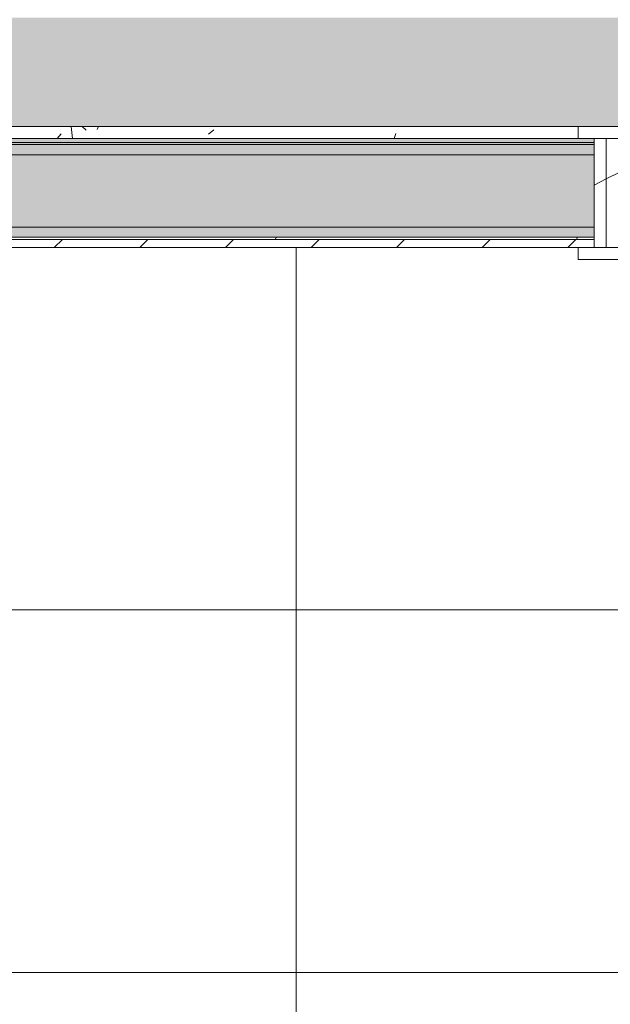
# Model space of a CAD drawing. Header units: millimetres. Extents: x 5980700 to 6194397, y -12939 to 2351883.
# Tile 462 of 587: x 6098544 to 6099276, y -2845 to -1623. Entities that reach past the tile are written whole.
import ezdxf

# ---------------------------------------------------------------- set-up
doc = ezdxf.new("R2010")
doc.units = ezdxf.units.MM
for name, color, linetype, lineweight in [('A-DOOR', 31, 'Continuous', 9), ('A-DOOR-OPNG', 31, 'Continuous', 9), ('A-FLOR-PATT', 8, 'Continuous', 18), ('A-WALL', 113, 'Continuous', 18), ('A-WALL-PATT', 111, 'Continuous', 25)]:
    doc.layers.add(name, color=color, linetype=linetype, lineweight=lineweight)
pattern_1 = [(49.99999999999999, (0, 0), (182.184668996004, -15.93908553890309), [19.05, -209.55]), (355, (0, 0), (-35.24242749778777, 191.0566080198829), [15.24, -167.64]), (100.451, (15.182, -1.328), (146.9425016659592, 175.1166878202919), [16.19, -178.09]), (46.184, (0, 50.8), (271.0788941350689, -42.04327417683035), [28.575, -314.325]), (96.636, (22.59, 47.297), (237.4025071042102, 247.4272132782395), [24.285, -267.135]), (351.184, (0, 50.8), (237.404605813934, 247.4251178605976), [22.86, -251.46]), (21, (25.4, 38.1), (151.6148798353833, -102.2655185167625), [19.05, -209.55]), (326, (25.4, 38.1), (61.80235996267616, 184.1877424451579), [15.24, -167.64]), (71.45100000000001, (38.035, 29.578), (213.4170626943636, 81.92136778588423), [16.19, -178.09]), (37.50000000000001, (0, 0), (3.08832282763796, 84.55507579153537), [8.382, -157.226, 8.382, -161.798, -168.275]), (37.50000000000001, (0, 0), (3.08832282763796, 84.55507579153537), [-335.788, 8.382, -159.893]), (7.499999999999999, (0, 0), (66.81943811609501, 100.1807470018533), [8.382, -88.646, 8.382, -153.416, -64.135]), (7.499999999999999, (0, 0), (66.81943811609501, 100.1807470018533), [-258.826, 8.382, -55.753]), (327.5, (-56.642, 0), (135.5904877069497, -5.7289126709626), [8.382, -55.118, 8.382, -189.738, -262.89]), (327.5, (-56.642, 0), (135.5904877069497, -5.7289126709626), [-261.62, 8.382, -254.508]), (317.5, (-82.042, 0), (148.1288864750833, 25.42676126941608), [8.382, -74.168, 8.382, -123.19, -186.69]), (317.5, (-82.042, 0), (148.1288864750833, 25.42676126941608), [-214.122, 8.382, -178.308])]
pattern_2 = [(36.87, (7324.785, -2254.841), (-1249.498511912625, -833.0022321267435), [208.25, -1874.25]), (26.565, (7074.885, -2129.891), (416.5006794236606, 416.5003825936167), [465.661, -465.661]), (18.435, (7074.885, -1921.641), (832.9995359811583, 416.5008561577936), [263.418, -1053.671])]

# ---------------------------------------------------------------- blocks, each defined once
blk = doc.blocks.new('FX-ESQ-INT_PORTA_VISOR-1FL - 92x210cm_100x215cm-1FL-MAD-3_0cmFolha_Maçaneta 01-4268320-PLANTA DE CAIMENTO DE PISOS - 1 PAV_')
at = {"layer": 'A-DOOR', "lineweight": 5}
h = blk.add_hatch(dxfattribs=at)
h.set_pattern_fill('FP_241', color=256, style=0, pattern_type=2)
h.set_pattern_definition(pattern_2)
h.paths.add_polyline_path([(484.9999999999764, 67.50000000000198), (459.9999999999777, 67.50000000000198), (459.999999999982, 37.50000000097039), (449.9999999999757, 37.50000000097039), (449.9999999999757, -67.50000000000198), (484.9999999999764, -67.50000000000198), (484.9999999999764, 57.49999999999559)])
h.paths.add_polyline_path([(-470.0000000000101, 67.50000000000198), (-485.0000000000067, 67.50000000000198), (-485.0000000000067, -67.50000000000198), (-450.0000000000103, -67.50000000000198), (-450.0000000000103, 37.50000000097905), (-460.0000000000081, 37.50000000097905), (-460.0000000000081, 67.50000000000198), (-468.8904034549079, 67.50000000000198)])
at = {"layer": 'A-DOOR-OPNG', "lineweight": 5}
h = blk.add_hatch(dxfattribs=at)
h.set_pattern_fill('FP_241', color=256, style=0, pattern_type=2)
h.set_pattern_definition(pattern_2)
h.paths.add_polyline_path([(499.9999999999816, 67.50000000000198), (484.9999999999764, 67.50000000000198), (484.9999999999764, -67.50000000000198), (499.9999841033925, -67.50000000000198), (499.9999999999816, 57.49999999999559)])
h.paths.add_polyline_path([(-485.0000000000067, 67.50000000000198), (-499.9999999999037, 67.50000000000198), (-500.0000000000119, -67.50000000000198), (-485.0000000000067, -67.50000000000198), (-485.0000000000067, 56.07449794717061)])
at = {"layer": 'A-DOOR', "color": 250, "lineweight": 5}
for p, q in [((-430.0000000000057, 987.5000000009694), (-460.0000000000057, 987.5000000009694)), ((-460.0000000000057, 987.5000000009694), (-460.0000000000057, 67.5000000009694)), ((-430.0000000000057, 67.5000000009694), (-430.0000000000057, 987.5000000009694)), ((-460.0000000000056, 907.500000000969), (-460.0000000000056, 947.5000000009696)), ((-430.0000000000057, 947.5000000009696), (-430.0000000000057, 907.500000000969)), ((-470.0000000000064, 82.50000000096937), (-520.0000000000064, 82.50000000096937)), ((-520.0000000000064, 82.50000000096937), (-520.0000000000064, 67.5000000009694)), ((-470.0000000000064, 67.5000000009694), (-470.0000000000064, 82.50000000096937)), ((519.9999999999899, 82.50000000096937), (469.9999999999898, 82.50000000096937)), ((469.9999999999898, 82.50000000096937), (469.9999999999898, 67.5000000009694)), ((519.9999999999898, 67.5000000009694), (519.9999999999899, 82.50000000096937)), ((-520.0000000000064, 67.5000000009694), (-470.0000000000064, 67.5000000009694)), ((-485.0000000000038, 67.50000000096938), (-500.0000000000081, 67.50000000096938)), ((-500.0000000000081, 67.50000000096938), (-500.0000000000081, -67.49999999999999)), ((-485.0000000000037, -67.5), (-485.0000000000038, 67.50000000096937)), ((-460.0000000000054, 67.500000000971), (-485.0000000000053, 67.50000000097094)), ((-485.0000000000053, 67.50000000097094), (-485.0000000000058, -67.4999999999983)), ((-460.0000000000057, 67.5000000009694), (-430.0000000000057, 67.5000000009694)), ((-460.0000000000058, 37.5000000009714), (-460.0000000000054, 67.500000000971)), ((484.9999999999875, 67.5000000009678), (459.9999999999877, 67.50000000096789)), ((459.9999999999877, 67.50000000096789), (459.9999999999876, 37.50000000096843)), ((469.9999999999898, 67.5000000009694), (519.9999999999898, 67.5000000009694)), ((499.9999999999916, 67.50000000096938), (484.9999999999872, 67.50000000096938)), ((484.9999999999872, 67.50000000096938), (484.9999999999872, -67.49999999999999)), ((484.9999999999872, -67.50000000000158), (484.9999999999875, 67.5000000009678)), ((499.9999999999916, -67.5), (499.9999999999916, 67.50000000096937)), ((-450.0000000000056, 37.5000000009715), (-460.0000000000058, 37.5000000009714)), ((-450.0000000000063, -67.49999999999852), (-450.0000000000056, 37.5000000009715)), ((459.9999999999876, 37.50000000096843), (449.9999999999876, 37.50000000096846)), ((449.9999999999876, 37.50000000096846), (449.9999999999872, -67.50000000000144)), ((-470.0000000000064, -67.50000000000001), (-520.0000000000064, -67.50000000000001)), ((-520.0000000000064, -67.50000000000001), (-520.0000000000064, -82.50000000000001)), ((-500.0000000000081, -67.5), (-485.0000000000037, -67.5)), ((-485.0000000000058, -67.4999999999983), (-450.0000000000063, -67.49999999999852)), ((-470.0000000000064, -82.50000000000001), (-470.0000000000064, -67.50000000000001)), ((449.9999999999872, -67.50000000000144), (484.9999999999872, -67.50000000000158)), ((519.9999999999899, -67.50000000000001), (469.9999999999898, -67.50000000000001)), ((469.9999999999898, -67.50000000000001), (469.9999999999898, -82.50000000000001)), ((484.9999999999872, -67.5), (499.9999999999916, -67.5)), ((519.9999999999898, -82.50000000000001), (519.9999999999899, -67.50000000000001)), ((-520.0000000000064, -82.50000000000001), (-470.0000000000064, -82.50000000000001)), ((469.9999999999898, -82.50000000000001), (519.9999999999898, -82.50000000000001))]:
    blk.add_line(p, q, dxfattribs=at)
at = {"layer": 'A-DOOR', "lineweight": 5}
for p, q in [((-460.0000000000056, 947.5000000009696), (-470.0000000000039, 947.5000000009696)), ((-470.0000000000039, 947.5000000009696), (-470.0000000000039, 937.5000000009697)), ((-420.0000000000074, 947.5000000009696), (-430.0000000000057, 947.5000000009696)), ((-420.0000000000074, 937.5000000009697), (-420.0000000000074, 947.5000000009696)), ((-470.0000000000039, 937.5000000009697), (-509.0050666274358, 937.5000000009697)), ((-509.0050666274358, 937.5000000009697), (-509.005066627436, 807.5000000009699)), ((-380.9949333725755, 937.5000000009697), (-420.0000000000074, 937.5000000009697)), ((-380.9949333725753, 807.5000000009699), (-380.9949333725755, 937.5000000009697)), ((-490.0050666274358, 807.5000000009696), (-490.0050666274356, 918.5000000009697)), ((-490.0050666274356, 918.5000000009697), (-470.0000000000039, 918.5000000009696)), ((-470.0000000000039, 918.5000000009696), (-470.0000000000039, 907.500000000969)), ((-420.0000000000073, 907.500000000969), (-420.0000000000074, 918.5000000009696)), ((-420.0000000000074, 918.5000000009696), (-399.9949333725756, 918.5000000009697)), ((-399.9949333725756, 918.5000000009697), (-399.9949333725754, 807.5000000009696)), ((-470.0000000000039, 907.500000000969), (-460.0000000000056, 907.500000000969)), ((-430.0000000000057, 907.500000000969), (-420.0000000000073, 907.500000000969)), ((-509.005066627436, 807.5000000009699), (-490.0050666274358, 807.5000000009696)), ((-399.9949333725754, 807.5000000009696), (-380.9949333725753, 807.5000000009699))]:
    blk.add_line(p, q, dxfattribs=at)
at = {"layer": 'A-DOOR-OPNG', "lineweight": 5}
for p, q in [((-470.0000000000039, 907.5000000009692), (-470.0000000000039, 947.5000000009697)), ((-420.0000000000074, 907.5000000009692), (-420.0000000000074, 947.5000000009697))]:
    blk.add_line(p, q, dxfattribs=at)
at = {"layer": 'A-DOOR-OPNG', "color": 90, "lineweight": 5}
blk.add_arc((-460.0000000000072, 67.5000000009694), 920.0000000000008, 359.9999999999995, 89.99999999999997, dxfattribs=at)
blk = doc.blocks.new('BE-PMSa-MOD-ARQ-CONEXAODOFUTURO-EX-000-R_rvt-2-PLANTA DE CAIMENTO DE PISOS - 1 PAV_')
at = {"layer": 'A-FLOR-PATT', "lineweight": 5}
h = blk.add_hatch(dxfattribs=at)
h.set_pattern_fill('FP_100', color=133, style=0, pattern_type=2)
h.set_pattern_definition(pattern_1)
h.paths.add_polyline_path([(-1916.114845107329, -8177.825683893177), (-1683.614845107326, -8177.825683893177), (-1683.614845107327, -1915.841005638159), (-3033.614845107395, -1915.841005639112), (-3033.614845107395, -1900.841005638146), (-3933.614845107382, -1900.841005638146), (-3933.614845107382, -2050.841005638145), (-1818.614845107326, -2050.841005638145), (-1818.614845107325, -8042.852683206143), (-4146.617820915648, -8042.852683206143), (-4146.617820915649, -4063.841794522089), (-3970.61666258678, -4063.841794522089), (-3970.61666258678, -3457.84179452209), (-4146.617820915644, -3457.84179452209), (-4146.617820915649, -2138.841794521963), (-3970.61666258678, -2138.841794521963), (-3970.61666258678, -2050.841005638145), (-3963.614845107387, -2050.841005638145), (-3963.614845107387, -1900.841005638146), (-3973.614845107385, -1900.841005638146), (-3973.614845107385, -1915.841005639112), (-4105.616662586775, -1915.841005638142), (-4105.616662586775, -2003.84179452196), (-4281.617820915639, -2003.84179452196), (-4281.617820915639, -3592.841794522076), (-4105.61666258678, -3592.841794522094), (-4105.61666258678, -3928.841794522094), (-4281.617820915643, -3928.841794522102), (-4281.615120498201, -8177.82568389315), (-1916.459753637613, -8177.825683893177)])
h.paths.add_polyline_path([(8258.385255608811, -8167.825683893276), (15620.8643440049, -8167.825683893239), (15620.86434400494, -1925.841005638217), (12311.88333741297, -1925.841005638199), (12311.88333741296, -2018.841794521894), (11955.88333741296, -2018.841794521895), (11955.88333741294, -1925.841005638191), (9541.385154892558, -1925.841005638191), (9541.385154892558, -1915.841005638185), (9491.385154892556, -1915.841005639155), (9491.385154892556, -1900.841005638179), (8591.38515489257, -1900.841005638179), (8591.38515489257, -2050.841005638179), (11830.88333741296, -2050.841005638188), (11830.88333741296, -2143.841794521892), (12436.88333741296, -2143.841794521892), (12436.88333741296, -2050.841005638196), (15495.86434400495, -2050.841005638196), (15495.86434400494, -8042.825683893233), (8383.385255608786, -8042.825683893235), (8383.385255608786, -4063.841794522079), (8559.379702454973, -4063.841794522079), (8559.379702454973, -3457.841794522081), (8383.385255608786, -3457.84179452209), (8383.385255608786, -2138.841794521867), (8559.379702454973, -2138.84179452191), (8559.379702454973, -2050.841005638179), (8561.385154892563, -2050.753085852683), (8561.385154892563, -1900.841005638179), (8551.38515489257, -1900.841005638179), (8551.38515489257, -1915.841005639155), (8501.385154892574, -1915.841005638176), (8501.385154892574, -1925.841005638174), (8434.379702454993, -1925.841005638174), (8434.379702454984, -2013.841794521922), (8258.385255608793, -2013.841794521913), (8258.385255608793, -3582.841794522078), (8434.379702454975, -3582.841794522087), (8434.379702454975, -3938.841794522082), (8258.385255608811, -3938.841794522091), (8258.385255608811, -8156.700611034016)])
h.paths.add_polyline_path([(19984.7546155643, -8167.825683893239), (20089.38682609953, -8167.825683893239), (20089.38682609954, -5194.841794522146), (19913.3833374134, -5194.841794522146), (19913.3833374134, -4838.841794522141), (20089.38682609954, -4838.841794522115), (20089.38682609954, -2013.84179452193), (19913.3833374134, -2013.841794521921), (19913.3833374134, -1657.841794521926), (20089.38682609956, -1657.841794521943), (20089.38682609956, 1166.158205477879), (19913.38333741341, 1166.158205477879), (19913.38333741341, 1522.158205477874), (20089.38682609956, 1522.158205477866), (20089.38682609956, 4296.158205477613), (19913.38333741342, 4296.15820547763), (19913.3833374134, 4461.658994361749), (15971.88333741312, 4461.658994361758), (15971.88333741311, 4296.15820547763), (15800.86434400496, 4296.15820547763), (15800.86434400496, -605.8410056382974), (15790.86434400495, -605.8410056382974), (15790.86434400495, -655.841005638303), (15775.86434400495, -655.841005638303), (15775.86434400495, -1555.841005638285), (16091.88333741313, -1555.841005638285), (16091.88333741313, -1527.841794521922), (15925.86434400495, -1527.841794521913), (15925.86434400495, 4171.158205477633), (16096.88333741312, 4171.158205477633), (16097.48518693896, 4336.658994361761), (19788.38333741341, 4336.658994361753), (19788.38333741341, 4171.158205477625), (19964.38682609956, 4171.158205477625), (19964.38682609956, 1647.158205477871), (19788.38333741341, 1647.158205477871), (19788.38333741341, 1041.158205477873), (19964.38682609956, 1041.158205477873), (19964.38682609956, -1532.84179452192), (19788.38333741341, -1532.84179452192), (19788.38333741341, -2138.841794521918), (19964.38682609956, -2138.841794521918), (19964.38682609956, -4713.841794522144), (19788.3833374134, -4713.841794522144), (19788.3833374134, -5319.841794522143), (19964.38682609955, -5319.841794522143), (19964.38682609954, -8042.82568389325), (15925.86434400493, -8042.825683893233), (15925.86434400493, -2143.841794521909), (16091.88333741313, -2143.841794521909), (16091.88333741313, -1585.841005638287), (15775.86434400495, -1585.841005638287), (15775.86434400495, -1595.841005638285), (15790.86434400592, -1595.841005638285), (15790.86434400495, -1652.84179452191), (15966.88333741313, -1653.220801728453), (15966.88333741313, -2018.84179452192), (15800.86434400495, -2018.841794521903), (15800.86434400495, -8167.825683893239), (19925.14432074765, -8167.825683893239)])
h.paths.add_polyline_path([(-5690.728343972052, -8167.825683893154), (-4451.617820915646, -8167.825683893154), (-4451.617820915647, -1925.841005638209), (-4506.114845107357, -1925.84100563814), (-4506.114845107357, -1915.841005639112), (-4536.11484510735, -1915.841005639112), (-4536.11484510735, -1900.841005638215), (-4546.114845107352, -1900.841005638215), (-4546.114845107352, -2740.841005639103), (-4536.114845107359, -2740.841005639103), (-4536.114845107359, -2751.8410056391), (-4516.109778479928, -2751.8410056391), (-4516.109778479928, -2640.8410056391), (-4497.109778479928, -2640.8410056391), (-4497.109778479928, -2770.841005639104), (-4536.114845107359, -2770.841005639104), (-4536.114845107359, -2780.841005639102), (-4546.114845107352, -2780.841005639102), (-4546.114845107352, -2820.841005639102), (-4576.114845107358, -2820.841005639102), (-4576.617820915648, -8042.852683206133), (-11628.61484510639, -8042.852683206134), (-11628.6148451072, -2138.841794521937), (-11585.61666258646, -2138.841794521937), (-11585.61666258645, -2050.841005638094), (-8474.116662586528, -2050.841005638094), (-8474.116662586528, -2138.841794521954), (-7858.116662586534, -2138.841794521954), (-7858.116662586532, -2050.841005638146), (-4576.617820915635, -2050.841005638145), (-4576.617820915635, -1900.841005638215), (-5476.114845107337, -1900.841005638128), (-5476.114845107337, -1915.841005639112), (-5528.614845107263, -1915.841005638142), (-5528.614845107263, -1925.841005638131), (-7983.116662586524, -1925.841005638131), (-7983.116662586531, -2013.841794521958), (-8324.11666258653, -2013.841794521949), (-8324.11666258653, -2003.841794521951), (-8339.116662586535, -2003.84179452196), (-8339.116662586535, -1925.841005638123), (-11720.61666258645, -1925.841005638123), (-11720.61666258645, -2003.841794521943), (-11753.61484510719, -2003.841794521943), (-11753.61034441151, -8167.825683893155), (-5985.163661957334, -8167.825683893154)])
h.paths.add_polyline_path([(-15701.5291554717, -8167.825683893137), (-11933.6148451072, -8167.825683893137), (-11933.6148451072, -2013.841794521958), (-12076.61666258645, -2013.841794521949), (-12076.61666258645, -1657.841794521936), (-11923.61484510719, -1657.841794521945), (-11923.61484510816, -1515.8410056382), (-11908.61484510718, -1515.8410056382), (-11908.61484510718, -1505.841005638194), (-12058.61484510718, -1505.841005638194), (-12058.61484510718, -1532.841794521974), (-12201.61666258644, -1532.841794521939), (-12201.61666258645, -2138.841794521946), (-12058.61484510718, -2138.841794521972), (-12058.61484510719, -8042.851795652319), (-16321.61588608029, -8042.826571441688), (-16321.61588608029, -5319.841794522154), (-16145.61666258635, -5319.841794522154), (-16145.61666258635, -4713.841794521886), (-16321.61588608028, -4713.681888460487), (-16321.61588608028, -2138.84179452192), (-16145.61666258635, -2138.841794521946), (-16145.61666258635, -1532.841794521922), (-16321.61588608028, -1532.841794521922), (-16321.61588608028, 1041.158205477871), (-16145.61666258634, 1041.158205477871), (-16145.61666258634, 1647.158205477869), (-16321.61588608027, 1647.158205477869), (-16321.61588608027, 4171.158205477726), (-16145.61666258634, 4171.158205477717), (-16145.61666258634, 4336.658994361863), (-12201.61666258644, 4336.658994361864), (-12201.61666258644, 4171.158205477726), (-12058.61484510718, 4171.158205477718), (-12058.61484510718, -1475.841005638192), (-11908.61484510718, -1475.841005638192), (-11908.61484510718, -575.8410056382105), (-11923.61484510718, -575.8410056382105), (-11923.61484510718, -525.8410056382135), (-11933.61484510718, -525.8410056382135), (-11933.61484510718, 4296.158205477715), (-12076.61666258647, 4296.158205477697), (-12076.61666258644, 4461.658994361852), (-16270.61666258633, 4461.658994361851), (-16270.61666258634, 4296.158205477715), (-16446.62225526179, 4296.158205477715), (-16446.61588608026, 1522.158205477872), (-16270.61666258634, 1522.158205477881), (-16270.61666258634, 1166.158205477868), (-16446.62225526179, 1166.158205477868), (-16446.61588608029, -1657.841794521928), (-16270.61666258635, -1657.841794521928), (-16270.61666258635, -2013.841794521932), (-16446.6222552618, -2013.841794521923), (-16446.61588608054, -4838.841794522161), (-16270.61666258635, -4838.841794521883), (-16270.61666258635, -5194.841794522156), (-16446.62225526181, -5194.841794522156), (-16446.61573815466, -8167.825683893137), (-15735.98765560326, -8167.825683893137)])
h.paths.add_polyline_path([(8551.38515489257, -1770.841005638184), (9491.385154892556, -1770.841005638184), (9491.385154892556, -1755.841005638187), (9630.135154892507, -1755.841005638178), (9630.135154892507, -1740.841005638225), (11880.13515489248, -1741.712957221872), (11880.13515489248, -1755.841005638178), (11965.88333741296, -1755.841005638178), (11965.88333741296, -1662.841794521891), (12301.88333741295, -1662.841794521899), (12301.88333741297, -1755.841005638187), (12713.6541483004, -1755.841005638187), (12713.6541483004, -1740.841005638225), (14963.65414830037, -1741.712957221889), (14963.65414830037, -1755.841005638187), (15630.86434400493, -1755.841005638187), (15630.86434400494, -1595.841005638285), (15645.86434400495, -1595.841005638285), (15645.86434400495, -655.841005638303), (15630.86434400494, -655.841005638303), (15630.86434400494, -29.5925127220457), (15087.63515489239, -29.59251272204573), (15087.63515489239, -44.5925127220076), (12837.63515489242, -43.72056113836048), (12837.63515489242, -29.59251272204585), (11880.13515489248, -29.5925127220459), (11880.13515489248, -44.59251272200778), (9630.135154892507, -43.72056113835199), (9630.135154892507, -29.59251272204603), (9408.885154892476, -29.59251272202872), (9408.885154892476, -14.5925127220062), (8468.885154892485, -14.59251272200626), (8468.885154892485, -29.59251272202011), (8008.885154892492, -29.59251272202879), (8008.885154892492, -14.59251272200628), (7068.885154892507, -14.65234280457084), (7068.885154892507, -29.59251272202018), (4511.785154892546, -29.59251272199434), (4511.785154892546, 3549.158994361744), (3951.785154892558, 3549.158994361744), (3951.785154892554, 4471.658994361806), (2159.383337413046, 4471.658994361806), (2159.383337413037, 4306.158205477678), (1813.383337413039, 4306.15820547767), (1813.383337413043, 4471.658994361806), (284.8931309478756, 4471.658994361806), (284.8931309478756, 4486.658994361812), (77.29277039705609, 4486.658994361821), (77.29277039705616, 3238.903506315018), (70.48333741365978, 3238.903506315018), (70.48333741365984, 2137.158205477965), (121.3819838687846, 2137.158205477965), (121.3819838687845, 3231.348105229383), (111.0710947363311, 3241.658994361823), (106.381983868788, 3259.158994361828), (111.0710947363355, 3276.658994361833), (124.1088842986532, 3289.53068128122), (143.3753948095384, 3293.624861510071), (158.8819838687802, 3289.469883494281), (171.692873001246, 3276.658994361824), (176.3819838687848, 3259.158994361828), (171.692873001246, 3241.658994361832), (161.3819838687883, 3231.348105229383), (161.3819838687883, 2137.158205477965), (220.483337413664, 2137.158205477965), (220.4833374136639, 4336.658994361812), (1678.38333741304, 4336.658994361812), (1678.38333741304, 4171.158205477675), (2294.38333741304, 4171.158205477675), (2294.38333741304, 4336.658994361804), (3816.785154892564, 4336.658994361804), (3816.785154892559, 3414.158994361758), (4376.785154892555, 3414.158994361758), (4376.785154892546, -164.5925127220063), (15495.86434400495, -164.5925127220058), (15495.86434400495, -1620.841005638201), (12436.88333741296, -1620.841005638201), (12436.88333741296, -1527.841794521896), (11830.88333741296, -1527.841794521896), (11830.88333741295, -1620.841005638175), (8559.379702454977, -1620.841005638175), (8559.379702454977, -1532.841794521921), (7943.379702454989, -1532.841794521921), (7943.379702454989, -1620.841005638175), (2289.383337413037, -1620.841005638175), (2289.383337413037, -1527.841794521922), (2261.385126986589, -1527.841794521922), (2261.385126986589, -1770.841005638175), (3121.385126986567, -1770.841005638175), (3121.385126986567, -1755.8410056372), (4481.585154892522, -1755.841005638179), (4481.585154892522, -1770.841005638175), (5321.585154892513, -1770.841005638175), (5321.585154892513, -1755.841005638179), (7021.385154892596, -1755.841005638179), (7021.385154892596, -1770.841005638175), (7961.385154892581, -1770.841005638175), (7961.385154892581, -1755.841005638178), (8078.379702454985, -1755.841005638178), (8078.379702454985, -1667.841794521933), (8424.379702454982, -1667.841794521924), (8424.379702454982, -1755.841005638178), (8551.38515489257, -1755.841005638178)])
h.paths.add_polyline_path([(2231.385126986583, -1770.841005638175), (2231.385126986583, -1527.841794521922), (1766.385126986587, -1527.841794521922), (1766.385126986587, -1770.841005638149), (1776.385126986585, -1770.841005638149), (1776.385126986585, -1755.8410056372), (1818.383337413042, -1755.841005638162), (1818.383337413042, -1662.841794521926), (2154.383337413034, -1662.841794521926), (2154.383337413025, -1755.84100563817), (2221.385126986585, -1755.841005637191), (2221.385126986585, -1770.841005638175)])
h.paths.add_polyline_path([(-3963.614845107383, -1770.84100563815), (-3033.614845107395, -1770.84100563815), (-3033.614845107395, -1755.841005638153), (-1418.814900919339, -1755.841005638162), (-1418.814900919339, -1770.841005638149), (-578.8149009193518, -1770.841005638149), (-578.8149009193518, -1755.841005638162), (876.3851269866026, -1755.841005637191), (876.3851269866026, -1770.841005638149), (1736.38512698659, -1770.841005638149), (1736.38512698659, -1527.841794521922), (1683.383337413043, -1527.841794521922), (1683.383337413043, -1620.841005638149), (-3970.616662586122, -1620.84100563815), (-3970.61666258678, -1532.841794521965), (-4586.616662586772, -1532.841794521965), (-4586.616662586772, -1620.841005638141), (-7858.116662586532, -1620.841005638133), (-7858.116662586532, -1532.841794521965), (-8474.116662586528, -1532.841794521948), (-8474.116662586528, -1620.841005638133), (-11585.61666258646, -1620.841005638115), (-11585.61666258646, -1532.841794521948), (-11628.61484510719, -1532.841794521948), (-11628.61484510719, -164.6103600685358), (220.4833374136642, -164.6103600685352), (220.4833374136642, -29.61036006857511), (-2321.114845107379, -29.61036006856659), (-2321.114845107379, -14.61036006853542), (-3061.114845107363, -14.61036006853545), (-3061.114845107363, -29.61036006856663), (-3320.616662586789, -29.61036006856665), (-3320.616662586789, -14.61036006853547), (-4060.616662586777, -14.61036006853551), (-4060.616662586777, -29.61036006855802), (-4536.114845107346, -29.61036006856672), (-4536.114845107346, -14.61036006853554), (-5476.114845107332, -14.61036006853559), (-5476.114845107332, -29.6103600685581), (-5636.114845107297, -29.61036006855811), (-5636.114845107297, -44.61036006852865), (-7886.11484510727, -43.73840848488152), (-7886.11484510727, -29.61036006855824), (-8872.364845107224, -29.61036006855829), (-8872.364845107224, -44.6103600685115), (-11122.3648451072, -43.73840848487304), (-11122.3648451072, -29.61036006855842), (-11763.61484510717, -29.61036006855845), (-11763.61484510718, -575.8410056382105), (-11778.61484510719, -575.8410056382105), (-11778.61484510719, -1515.8410056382), (-11763.61484510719, -1515.8410056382), (-11763.61484510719, -1667.841794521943), (-11720.61666258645, -1667.841794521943), (-11720.61666258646, -1755.841005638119), (-11122.36484510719, -1755.841005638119), (-11122.36484510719, -1740.841005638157), (-8872.36484510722, -1741.712957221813), (-8872.36484510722, -1755.841005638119), (-8339.116662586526, -1755.841005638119), (-8339.116662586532, -1667.841794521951), (-7993.116662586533, -1667.841794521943), (-7993.116662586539, -1755.841005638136), (-7886.114845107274, -1755.841005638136), (-7886.114845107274, -1740.841005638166), (-5636.114845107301, -1741.712957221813), (-5636.114845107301, -1755.841005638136), (-5476.114845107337, -1755.841005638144), (-5476.114845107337, -1770.841005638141), (-4536.11484510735, -1770.841005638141), (-4536.11484510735, -1755.841005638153), (-4451.616662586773, -1755.841005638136), (-4451.616662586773, -1667.84179452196), (-4105.616662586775, -1667.84179452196), (-4105.616662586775, -1755.841005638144), (-3973.614845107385, -1755.841005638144), (-3973.614845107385, -1770.84100563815)])
h.paths.add_polyline_path([(-5396.293025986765, 115.3896399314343), (-4576.11484510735, 115.3896399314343), (-4576.11484510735, 431.4034837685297), (-4586.616662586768, 431.4034837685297), (-4586.616662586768, 265.3896399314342), (-11628.61484510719, 265.3896399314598), (-11628.61484510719, 4171.158205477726), (-11585.61666258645, 4171.158205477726), (-11585.61666258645, 4336.658994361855), (-8474.116662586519, 4336.658994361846), (-8474.116662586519, 4171.158205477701), (-7858.116662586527, 4171.158205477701), (-7858.116662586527, 4336.658994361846), (-4586.616662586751, 4336.658994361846), (-4586.616662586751, 4171.158205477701), (-4538.614845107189, 4171.158205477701), (-4538.614845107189, 2287.158205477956), (-4586.616662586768, 2287.158205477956), (-4586.616662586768, 1681.158205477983), (-4538.614845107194, 1681.158205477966), (-4538.614845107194, 995.3896399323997), (-4536.114845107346, 995.3896399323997), (-4536.114845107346, 985.3896399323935), (-4497.109778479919, 985.3896399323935), (-4497.109778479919, 855.3896399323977), (-4516.109778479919, 855.3896399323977), (-4516.109778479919, 966.3896399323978), (-4536.114845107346, 966.3896399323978), (-4536.114845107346, 955.3896399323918), (-4538.614845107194, 955.3896399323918), (-4538.614845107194, 431.4034837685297), (-4546.114845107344, 431.4034837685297), (-4546.114845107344, 115.3896399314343), (-4536.114845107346, 115.3896399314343), (-4536.114845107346, 130.3896399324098), (-4486.114845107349, 130.3896399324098), (-4486.114845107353, 140.3896399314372), (-4461.616662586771, 140.3896399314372), (-4461.616662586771, 306.4034837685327), (-4413.614845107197, 306.4034837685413), (-4413.614845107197, 1806.158205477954), (-4461.616662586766, 1806.158205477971), (-4461.616662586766, 2162.158205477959), (-4413.614845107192, 2162.158205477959), (-4413.614845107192, 4296.158205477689), (-4461.616662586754, 4296.158205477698), (-4461.616662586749, 4461.658994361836), (-7983.116662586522, 4461.658994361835), (-7983.116662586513, 4296.158205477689), (-8349.116662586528, 4296.158205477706), (-8349.116662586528, 4461.658994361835), (-11710.61666258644, 4461.658994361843), (-11710.61666258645, 4296.158205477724), (-11753.61484510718, 4296.158205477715), (-11753.61484510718, 140.3896399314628), (-5526.11484510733, 140.3896399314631), (-5526.11484510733, 130.3896399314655), (-5476.114845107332, 130.3896399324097), (-5476.114845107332, 115.3896399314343), (-5466.11484510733, 115.3896399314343)])
h.paths.add_polyline_path([(8478.885154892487, 115.4074872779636), (8478.885154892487, 431.4034837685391), (8378.385255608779, 431.4034837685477), (8378.385255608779, 1037.158205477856), (8561.383337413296, 1037.158205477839), (8561.383337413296, 1651.158205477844), (8378.385255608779, 1651.158205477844), (8378.385255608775, 4171.158205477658), (8559.383337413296, 4171.158205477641), (8559.383337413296, 4336.658994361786), (11825.88333741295, 4336.658994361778), (11825.88333741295, 4171.158205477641), (12441.88333741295, 4171.158205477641), (12441.88333741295, 4336.658994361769), (15495.86434400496, 4336.65899436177), (15495.86434400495, 265.4074872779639), (8559.379702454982, 265.4074872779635), (8559.379702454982, 431.4034837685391), (8508.885154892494, 431.4034837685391), (8508.885154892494, 115.4074872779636), (9408.885154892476, 115.4074872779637), (9408.885154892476, 130.4074872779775), (9438.885154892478, 130.4074872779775), (9438.885154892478, 140.4074872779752), (15620.86434400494, 140.4074872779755), (15620.86434400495, 4461.658994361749), (12316.88333741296, 4461.658994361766), (12316.88333741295, 4296.158205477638), (11950.88333741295, 4296.158205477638), (11950.88333741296, 4461.658994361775), (8434.383337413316, 4461.658994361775), (8434.383337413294, 4296.158205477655), (8253.385255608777, 4296.158205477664), (8253.385255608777, 1526.158205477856), (8436.383337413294, 1526.158205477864), (8436.383337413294, 1162.158205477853), (8253.385255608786, 1162.158205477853), (8253.385255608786, 306.4034837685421), (8434.379702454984, 306.4034837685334), (8434.379702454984, 140.4074872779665), (8438.885154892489, 140.4074872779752), (8438.885154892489, 130.4074872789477), (8468.885154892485, 130.4074872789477), (8468.885154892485, 115.4074872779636)])
h.paths.add_polyline_path([(7078.885154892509, 115.4074872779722), (7968.885154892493, 115.4074872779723), (7968.885154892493, 955.4074872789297), (7958.885154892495, 955.4074872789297), (7958.885154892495, 966.4074872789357), (7948.385255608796, 966.4074872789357), (7948.385255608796, 265.4074872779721), (4806.785154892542, 265.4074872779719), (4806.785154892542, 4336.658994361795), (7948.385255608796, 4336.658994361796), (7948.385255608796, 985.4074872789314), (7958.885154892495, 985.4074872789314), (7958.885154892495, 995.4074872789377), (7968.885154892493, 995.4074872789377), (7968.885154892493, 1035.407487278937), (7998.885154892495, 1035.407487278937), (7998.885154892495, 995.4074872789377), (8008.885154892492, 995.4074872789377), (8008.885154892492, 985.4074872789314), (8047.890221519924, 985.4074872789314), (8047.890221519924, 855.4074872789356), (8028.890221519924, 855.4074872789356), (8028.890221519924, 966.4074872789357), (8008.885154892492, 966.4074872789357), (8008.885154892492, 955.4074872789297), (7998.885154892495, 955.4074872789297), (7998.885154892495, 115.4074872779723), (8008.885154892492, 115.4074872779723), (8008.885154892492, 130.4074872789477), (8083.385255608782, 130.4074872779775), (8083.385255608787, 4471.65899436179), (4671.785154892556, 4471.658994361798), (4671.785154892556, 130.4074872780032), (7068.885154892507, 130.4074872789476), (7068.885154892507, 115.4074872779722)])
h.paths.add_polyline_path([(1857.919751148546, 1037.158205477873), (2296.383337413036, 1037.158205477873), (2296.383337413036, 1651.158205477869), (1676.383337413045, 1651.158205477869), (1676.383337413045, 1037.158205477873), (1826.383337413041, 1037.158205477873)])
h.paths.add_polyline_path([(2161.383337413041, 1172.158205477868), (1811.383337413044, 1172.158205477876), (1811.383337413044, 1516.158205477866), (2161.383337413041, 1516.158205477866), (2161.383337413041, 1177.256799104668)])
h.paths.add_polyline_path([(137.9111174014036, 3278.855100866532), (131.3834321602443, 3276.480338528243), (131.3834321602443, 3259.158994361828), (137.9112161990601, 3259.158994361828), (137.9112161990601, 3277.667937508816)])
h.paths.add_polyline_path([(141.3819838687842, 3259.158994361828), (161.3819838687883, 3259.158994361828), (158.7024919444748, 3268.550988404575), (155.5241194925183, 3273.003317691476), (148.2594671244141, 3277.615929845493), (141.461635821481, 3278.855091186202), (137.9111174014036, 3278.855100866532), (137.9112161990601, 3259.158994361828), (139.4408410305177, 3259.158994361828)])
h.paths.add_polyline_path([(127.2398482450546, 3259.158994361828), (131.3834321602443, 3259.60654442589), (131.3834321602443, 3276.480338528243), (126.061811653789, 3272.015600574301), (122.0634673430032, 3263.023564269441), (122.1477157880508, 3259.158994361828), (126.061811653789, 3259.158994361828)])
h = blk.add_hatch(dxfattribs=at)
h.set_pattern_fill('FP_191', color=71, style=0, pattern_type=2)
h.set_pattern_definition([(270, (7686.785, -4155.840999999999), (450, 2.755455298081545e-14), []), (0, (7686.785, -4155.840999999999), (0, 450), [])])
h.paths.add_polyline_path([(7916.38515489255, -8187.825683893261), (8098.385255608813, -8187.825683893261), (8098.385255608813, -1905.841005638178), (8011.385154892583, -1905.841005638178), (8011.385154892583, -1920.841005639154), (7961.385154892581, -1920.841005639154), (7961.385154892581, -1905.841005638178), (7951.38515489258, -1905.841005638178), (7951.38515489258, -2745.841005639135), (7961.385154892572, -2745.841005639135), (7961.385154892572, -2756.841005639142), (7981.390221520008, -2756.841005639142), (7981.390221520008, -2645.841005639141), (8000.390221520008, -2645.841005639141), (8000.390221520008, -2775.841005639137), (7961.385154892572, -2775.841005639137), (7961.385154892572, -2785.841005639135), (7951.38515489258, -2785.841005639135), (7951.38515489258, -2825.841005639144), (7921.385154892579, -2825.841005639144), (7921.385154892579, -2785.841005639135), (7911.38515489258, -2785.841005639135), (7911.38515489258, -2775.841005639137), (7872.380088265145, -2775.841005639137), (7872.380088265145, -2645.841005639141), (7891.380088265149, -2645.841005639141), (7892.385154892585, -2756.841005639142), (7911.38515489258, -2756.841005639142), (7911.38515489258, -2745.841005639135), (7921.385154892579, -2745.841005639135), (7921.385154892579, -1905.841005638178), (7021.385154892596, -1905.841005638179), (7021.385154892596, -1920.841005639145), (6971.385154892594, -1920.841005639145), (6971.385154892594, -1905.841005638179), (5601.585154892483, -1905.841005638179), (5601.585154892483, -7587.825683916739), (7201.585153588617, -7587.825683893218), (7201.585154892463, -8187.825683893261), (7853.296283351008, -8187.825683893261)])
h.paths.add_polyline_path([(7027.869240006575, -7930.811726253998), (7028.336007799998, -7933.731284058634), (7027.849372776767, -7931.066155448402)])
h.paths.add_polyline_path([(7028.822642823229, -7922.756104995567), (7028.336007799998, -7929.318735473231), (7028.455644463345, -7925.85699764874), (7028.656041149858, -7924.163778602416)])
h.paths.add_polyline_path([(6943.970693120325, -8008.756104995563), (6960.663505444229, -8007.062332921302), (6969.990329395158, -8004.700681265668), (6985.303801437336, -7998.115267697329), (6994.801028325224, -7992.05256955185), (7005.228774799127, -7983.035339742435), (7013.595654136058, -7973.141343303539), (7020.128926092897, -7962.577298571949), (7024.025835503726, -7954.175433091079), (7025.000465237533, -7949.805249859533), (7026.809916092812, -7945.64203949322), (7029.408251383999, -7932.040440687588), (7029.396667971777, -7922.756104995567), (7025.972038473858, -7922.756104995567), (7022.296607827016, -7942.638487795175), (7018.437772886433, -7956.53758492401), (7012.252928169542, -7967.859029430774), (7004.038710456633, -7979.059894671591), (7001.701266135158, -7980.751423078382), (6994.651701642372, -7985.11522233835), (6995.597587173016, -7985.798565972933), (6988.260337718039, -7991.51158271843), (6975.390021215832, -7998.42823031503), (6959.264884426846, -8003.587853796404), (6943.970693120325, -8007.121419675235), (6943.970693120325, -8008.515631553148)])
h.paths.add_polyline_path([(6541.915066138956, -8006.654651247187), (6538.995514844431, -8007.121419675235), (6541.660645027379, -8006.634784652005)])
h.paths.add_polyline_path([(6549.970693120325, -8007.608054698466), (6543.408060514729, -8007.121419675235), (6545.9014164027, -8007.12644569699)])
h.paths.add_polyline_path([(6549.970693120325, -8008.756104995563), (6549.970693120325, -8004.757450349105), (6530.088310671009, -8001.082019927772), (6516.189212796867, -7997.223184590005), (6504.867768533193, -7991.038340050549), (6493.666903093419, -7982.82412211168), (6491.906731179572, -7980.338736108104), (6487.61157503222, -7973.437113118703), (6486.928232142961, -7974.382999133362), (6481.21521441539, -7967.045748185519), (6474.29856781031, -7954.17543309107), (6469.138944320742, -7938.050295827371), (6465.605378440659, -7922.756104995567), (6463.970693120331, -7922.756104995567), (6465.118743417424, -7936.564708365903), (6468.582535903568, -7950.36589556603), (6474.611530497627, -7964.089213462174), (6480.674228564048, -7973.58644020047), (6489.691459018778, -7984.01418731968), (6499.585454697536, -7992.381065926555), (6510.149499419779, -7998.91433790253), (6518.551365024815, -8002.81124737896), (6522.360902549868, -8003.406829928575), (6527.08475797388, -8005.595327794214), (6541.279579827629, -8008.260503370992), (6543.543905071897, -8008.515631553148)])
h.paths.add_polyline_path([(6528.59626115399, -8002.526574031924), (6529.300745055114, -8001.661391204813), (6529.866640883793, -8001.915942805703)])
h.paths.add_polyline_path([(6988.260337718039, -7991.51158271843), (6988.067900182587, -7990.340421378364), (6988.067900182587, -7991.462676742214)])
h.paths.add_polyline_path([(6477.137134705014, -7964.089213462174), (6474.459919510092, -7960.070106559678), (6476.12965090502, -7962.229325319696)])
h.paths.add_polyline_path([(6727.970693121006, -7948.243744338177), (6727.970693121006, -7947.190196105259), (6718.490491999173, -7942.818698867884), (6712.017884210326, -7938.492665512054), (6704.108175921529, -7931.016802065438), (6697.658099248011, -7921.986306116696), (6692.887303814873, -7911.314761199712), (6690.941226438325, -7903.97982751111), (6690.074567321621, -7891.259340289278), (6691.184805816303, -7881.996746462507), (6695.203106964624, -7869.782384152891), (6698.868930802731, -7862.973039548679), (6706.983368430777, -7852.969269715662), (6713.785480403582, -7847.221105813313), (6723.590958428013, -7841.586634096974), (6733.719679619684, -7838.129851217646), (6742.483753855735, -7836.713548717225), (6752.322257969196, -7836.762127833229), (6764.779349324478, -7839.422715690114), (6775.450894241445, -7844.193511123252), (6781.923502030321, -7848.519544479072), (6789.833210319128, -7855.995407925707), (6796.283286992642, -7865.025903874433), (6801.05408242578, -7875.697448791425), (6803.00015980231, -7883.032382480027), (6803.866818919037, -7895.752869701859), (6802.75658042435, -7905.015463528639), (6798.890164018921, -7916.88583968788), (6795.072455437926, -7924.039170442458), (6786.958017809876, -7934.042940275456), (6780.15590583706, -7939.791104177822), (6790.392640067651, -7931.906756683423), (6797.995000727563, -7920.966055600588), (6801.794754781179, -7912.248255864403), (6803.983132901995, -7904.163577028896), (6804.970693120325, -7893.506104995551), (6803.727541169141, -7881.761923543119), (6799.830255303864, -7869.782384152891), (6795.433069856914, -7861.731875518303), (6789.094201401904, -7853.692748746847), (6781.320867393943, -7846.808291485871), (6770.034558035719, -7840.355187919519), (6761.807510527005, -7837.476638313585), (6752.322257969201, -7835.753522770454), (6741.61912827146, -7835.753522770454), (6728.228542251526, -7838.682043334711), (6719.510742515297, -7842.481797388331), (6711.056868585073, -7848.019123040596), (6703.548746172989, -7855.105453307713), (6695.94638551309, -7866.046154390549), (6692.146631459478, -7874.763954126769), (6689.958253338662, -7882.848632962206), (6688.970693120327, -7893.50610499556), (6690.062905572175, -7904.608531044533), (6694.274497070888, -7917.599814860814), (6698.508316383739, -7925.280334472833), (6706.290553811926, -7934.762830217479), (6712.620518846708, -7940.203918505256), (6723.906828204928, -7946.657022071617), (6726.37991814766, -7947.710570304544)])
h.paths.add_polyline_path([(6467.473018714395, -7939.448917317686), (6466.673795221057, -7938.516728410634), (6467.24300379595, -7938.019834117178)])
h.paths.add_polyline_path([(6727.970693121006, -7930.335683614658), (6727.970693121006, -7930.173947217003), (6726.018676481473, -7929.300789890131)])
h.paths.add_polyline_path([(6465.118743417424, -7748.756104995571), (6465.605378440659, -7742.193472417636), (6465.594144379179, -7744.739282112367)])
h.paths.add_polyline_path([(6464.885826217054, -7748.756104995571), (6467.969347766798, -7748.756104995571), (6471.644778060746, -7728.873722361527), (6475.492508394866, -7714.991329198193), (6481.544175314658, -7703.889111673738), (6489.90267790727, -7692.452312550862), (6492.24012178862, -7690.760785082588), (6499.773380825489, -7686.002267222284), (6498.343799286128, -7685.713644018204), (6505.68105095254, -7680.000625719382), (6518.551365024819, -7673.083979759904), (6534.676502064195, -7667.92435632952), (6549.970693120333, -7664.390790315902), (6549.970693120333, -7662.756104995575), (6533.590161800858, -7664.390790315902), (6522.360902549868, -7667.367947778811), (6509.260021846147, -7673.06797471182), (6497.995516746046, -7680.304571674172), (6488.7126088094, -7688.476872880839), (6480.674228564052, -7697.925769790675), (6474.28256283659, -7708.045433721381), (6468.582535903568, -7721.146314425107), (6466.12689267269, -7729.619304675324), (6464.21116656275, -7742.329316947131), (6464.544718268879, -7748.756104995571)])
h.paths.add_polyline_path([(6943.970693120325, -7663.904155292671), (6950.533325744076, -7664.390790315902), (6948.039969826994, -7664.385764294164)])
h.paths.add_polyline_path([(6968.210122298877, -7671.267324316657), (6972.107114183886, -7673.629719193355), (6968.949421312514, -7671.627246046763)])
h.paths.add_polyline_path([(7027.084873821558, -7748.756104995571), (7029.942573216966, -7748.004584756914), (7028.796484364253, -7734.809250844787), (7025.35885033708, -7721.146314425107), (7019.329855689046, -7707.422996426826), (7012.626915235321, -7697.058272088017), (7004.231182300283, -7687.479277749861), (6994.600157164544, -7679.311390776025), (6984.681364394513, -7673.067974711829), (6975.390021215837, -7668.700962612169), (6960.244990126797, -7664.370689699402), (6950.397481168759, -7662.996578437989), (6943.970693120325, -7663.904155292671), (6943.970693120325, -7666.754759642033), (6948.7587101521, -7666.754759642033), (6950.444846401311, -7667.534717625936), (6953.551885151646, -7666.754759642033), (6960.589839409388, -7669.02299309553), (6969.319638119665, -7671.012436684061), (6971.236746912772, -7671.31327545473), (6987.391183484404, -7679.10829433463), (6993.59568926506, -7684.101957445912), (6992.79025341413, -7684.622774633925), (7004.966526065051, -7694.929891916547), (7009.496526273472, -7701.572066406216), (7008.533995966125, -7698.894413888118), (7011.383670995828, -7701.711447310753), (7019.69790229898, -7717.408269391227), (7021.459473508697, -7724.516676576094), (7026.149954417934, -7746.542533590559), (7026.970693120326, -7748.756104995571)])
h.paths.add_polyline_path([(6470.917404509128, -7728.873722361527), (6470.603734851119, -7726.32099694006), (6471.065407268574, -7728.08615275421), (6470.921665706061, -7728.851047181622)])
h.paths.add_polyline_path([(6481.519159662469, -7699.476724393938), (6481.544175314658, -7697.944535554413), (6481.544175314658, -7699.447329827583)])
h.paths.add_polyline_path([(6493.996252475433, -7686.002267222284), (6496.35057016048, -7683.012669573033), (6494.335398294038, -7685.713644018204)])
h.paths.add_polyline_path([(6495.302564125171, -7667.483403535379), (6506.97069312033, -7660.758125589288), (6496.35057016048, -7666.679240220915)])
h.paths.add_polyline_path([(6526.959271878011, -7667.397096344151), (6528.337352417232, -7666.265175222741), (6528.337352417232, -7667.028782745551)])
h.paths.add_polyline_path([(6995.960500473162, -7665.724088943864), (6990.937093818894, -7662.451445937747), (6992.585154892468, -7663.721403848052)])
h.paths.add_polyline_path([(6516.809116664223, -7656.573605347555), (6530.833892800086, -7652.689973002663), (6518.551365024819, -7655.851942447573)])
h.paths.add_polyline_path([(6975.169969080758, -7655.920489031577), (6964.802091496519, -7652.79784745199), (6971.580483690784, -7654.725793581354)])
h.paths.add_polyline_path([(6539.632550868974, -7651.365627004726), (6549.970693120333, -7650.756104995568), (6542.137249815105, -7651.035877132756)])
at = {"layer": 'A-WALL'}
h = blk.add_hatch(color=10, dxfattribs=at)
h.paths.add_polyline_path([(8113.379702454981, -1775.841005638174), (8165.88525560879, -1775.841005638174), (8165.88525560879, -1770.841005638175), (8113.379702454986, -1770.841005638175)])
h.paths.add_polyline_path([(5792.249057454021, -1775.841005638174), (6991.385154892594, -1775.841005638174), (6991.385154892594, -1770.841005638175), (5601.585154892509, -1770.841005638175), (5601.585154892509, -1775.841005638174)])
h.paths.add_polyline_path([(8093.379702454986, -1775.841005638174), (8103.379702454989, -1775.841005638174), (8103.379702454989, -1770.841005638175), (7991.385154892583, -1770.841005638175), (7991.385154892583, -1775.841005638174), (8078.379702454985, -1775.841005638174)])
at = {"layer": 'A-WALL', "lineweight": 5}
h = blk.add_hatch(color=9, dxfattribs=at)
h.paths.add_polyline_path([(8113.379702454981, -1778.341005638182), (8165.88525560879, -1778.341005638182), (8165.88525560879, -1775.841005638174), (8113.379702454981, -1775.841005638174)])
h.paths.add_polyline_path([(8100.879702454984, -1778.341005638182), (8103.379702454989, -1778.341005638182), (8102.644399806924, -1775.841005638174), (7991.385154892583, -1775.841005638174), (7991.385154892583, -1778.341005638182), (8093.379702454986, -1778.341005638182)])
h.paths.add_polyline_path([(6381.11969342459, -1778.341005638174), (6991.385154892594, -1778.341005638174), (6991.385154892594, -1775.841005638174), (5591.585154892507, -1775.841005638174), (5591.585154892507, -1778.341005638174), (6086.684375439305, -1778.341005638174)])
h = blk.add_hatch(color=50, dxfattribs=at)
h.paths.add_polyline_path([(8113.379702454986, -1790.841005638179), (8165.88525560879, -1790.841005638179), (8165.88525560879, -1778.341005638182), (8113.379702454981, -1778.341005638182)])
h.paths.add_polyline_path([(8093.379702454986, -1790.841005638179), (8103.379702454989, -1790.841005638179), (8103.379702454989, -1778.341005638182), (7991.385154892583, -1778.341005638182), (7991.385154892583, -1790.841005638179)])
h.paths.add_polyline_path([(6991.385154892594, -1790.841005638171), (6991.385154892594, -1778.341005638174), (5591.585154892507, -1778.341005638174), (5591.585154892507, -1790.841005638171), (6971.385154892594, -1790.841005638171)])
h = blk.add_hatch(color=9, dxfattribs=at)
h.paths.add_polyline_path([(8113.379702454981, -1893.341005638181), (8165.88525560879, -1893.341005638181), (8165.88525560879, -1880.841005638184), (7991.385170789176, -1880.841032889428), (7991.385170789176, -1893.341005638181), (8110.423600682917, -1893.341005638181)])
h.paths.add_polyline_path([(6086.684375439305, -1893.341005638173), (6991.385154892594, -1892.321597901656), (6991.385154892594, -1880.841005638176), (5591.585154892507, -1880.841005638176), (5591.585154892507, -1893.341005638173), (5792.249057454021, -1893.341005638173)])
at = {"layer": 'A-WALL-PATT', "lineweight": 5}
h = blk.add_hatch(dxfattribs=at)
h.set_pattern_fill('FP_100', color=133, style=0, pattern_type=2)
h.set_pattern_definition(pattern_1)
h.paths.add_polyline_path([(6969.990329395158, -1770.841005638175), (6971.385154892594, -1770.841005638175), (6971.385154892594, -1755.841005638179), (5391.58515489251, -1755.841005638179), (5391.58515489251, -1770.841005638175), (6675.555011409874, -1770.841005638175)])
h = blk.add_hatch(color=9, dxfattribs=at)
h.paths.add_polyline_path([(8103.88515489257, -1880.841005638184), (8165.88525560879, -1880.841005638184), (8165.88525560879, -1790.841005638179), (7991.385154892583, -1790.841005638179), (7991.385154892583, -1880.841005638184), (8098.385255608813, -1880.841005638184)])
h.paths.add_polyline_path([(6307.510863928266, -1880.841005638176), (6991.385154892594, -1880.841005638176), (6991.385154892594, -1790.841005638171), (5571.585154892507, -1790.841005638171), (5571.585154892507, -1880.841005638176), (6233.902034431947, -1880.841005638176)])
h = blk.add_hatch(dxfattribs=at)
h.set_pattern_fill('FP_16', color=135, style=0, pattern_type=2)
h.set_pattern_definition([(0, (0, 0), (203.2, 50.8), [16.764, -135.636, 16.764, -135.636, -812.8]), (0, (0, 0), (203.2, 50.8), [-304.8, 16.764, -288.036, 16.764, -135.636, -355.6]), (0, (0, 0), (203.2, 50.8), [-762, 16.764, -84.836, 16.764, -237.236]), (120, (76.2, 25.4), (-145.5940905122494, 150.576362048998), [16.764, -135.636, 16.764, -135.636, -812.7999999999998]), (120, (76.2, 25.4), (-145.5940905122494, 150.576362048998), [-304.8, 16.764, -288.0359999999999, 16.764, -135.636, -355.6]), (120, (76.2, 25.4), (-145.5940905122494, 150.576362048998), [-761.9999999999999, 16.764, -84.83599999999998, 16.764, -237.236]), (240, (101.6, 127), (-57.60590948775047, -201.3763620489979), [16.764, -135.636, 16.764, -135.636, -812.8]), (240, (101.6, 127), (-57.60590948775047, -201.3763620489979), [-304.8, 16.764, -288.036, 16.764, -135.636, -355.6]), (240, (101.6, 127), (-57.60590948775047, -201.3763620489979), [-762, 16.764, -84.836, 16.764, -237.236])])
h.paths.add_polyline_path([(8165.88525560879, -1895.841005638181), (8165.88525560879, -1893.341005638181), (7991.385170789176, -1893.341005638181), (7991.385170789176, -1895.841005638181), (8147.731601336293, -1895.841005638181)])
h.paths.add_polyline_path([(6197.098756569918, -1895.841005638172), (6991.385154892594, -1895.841005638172), (6991.385154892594, -1893.341005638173), (5591.585154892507, -1893.341005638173), (5591.585154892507, -1895.841005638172), (6160.293204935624, -1895.841005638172)])
h = blk.add_hatch(dxfattribs=at)
h.set_pattern_fill('FP_14', color=252, style=0, pattern_type=2)
h.set_pattern_definition([(45, (0, 0), (-53.03300858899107, 53.03300858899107), [])])
h.paths.add_polyline_path([(8123.383337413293, -1905.841005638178), (8168.385255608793, -1905.841005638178), (8168.385255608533, -1900.841005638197), (8165.88525560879, -1900.841005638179), (8165.88525560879, -1895.841005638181), (7991.385170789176, -1895.841005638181), (7991.385170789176, -1905.841005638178), (8116.385142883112, -1905.841005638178)])
h.paths.add_polyline_path([(6675.555011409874, -1905.841005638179), (6991.385154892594, -1905.841005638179), (6991.385154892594, -1895.841005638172), (5601.585154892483, -1895.841005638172), (5601.585154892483, -1905.841005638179), (6381.11969342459, -1905.841005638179)])
at = {"layer": 'A-WALL', "color": 90, "lineweight": 5}
for p, q in [((5391.58515489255, -1755.841005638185), (6971.38515489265, -1755.841005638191)), ((5601.58515489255, -1775.841005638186), (6991.38515489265, -1775.841005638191)), ((5601.58515489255, -1778.341005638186), (6991.38515489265, -1778.341005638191)), ((5601.58515489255, -1790.841005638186), (6991.38515489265, -1790.841005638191)), ((5601.58515489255, -1880.841005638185), (6991.38515489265, -1880.84100563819)), ((5601.58515489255, -1893.341005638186), (6991.385154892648, -1893.34100563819)), ((5601.58515489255, -1895.841005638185), (6991.385154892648, -1895.84100563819))]:
    blk.add_line(p, q, dxfattribs=at)
at = {"layer": 'A-WALL', "color": 130, "lineweight": 9}
for p, q in [((6971.385154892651, -1770.841005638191), (5601.58515489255, -1770.841005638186)), ((5601.58515489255, -1905.841005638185), (6971.38515489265, -1905.84100563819))]:
    blk.add_line(p, q, dxfattribs=at)
at = {"layer": 'A-DOOR', "color": 250, "lineweight": 5, "rotation": 180}
blk.add_blockref('FX-ESQ-INT_PORTA_VISOR-1FL - 92x210cm_100x215cm-1FL-MAD-3_0cmFolha_Maçaneta 01-4268320-PLANTA DE CAIMENTO DE PISOS - 1 PAV_', (7491.385154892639, -1838.341005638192), dxfattribs=at)

msp = doc.modelspace()

# ---------------------------------------------------------------- block references
at = {"color": 50, "lineweight": 5}
msp.add_blockref('BE-PMSa-MOD-ARQ-CONEXAODOFUTURO-EX-000-R_rvt-2-PLANTA DE CAIMENTO DE PISOS - 1 PAV_', (6092264.959189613, 0), dxfattribs=at)

doc.saveas('drawing.dxf')
